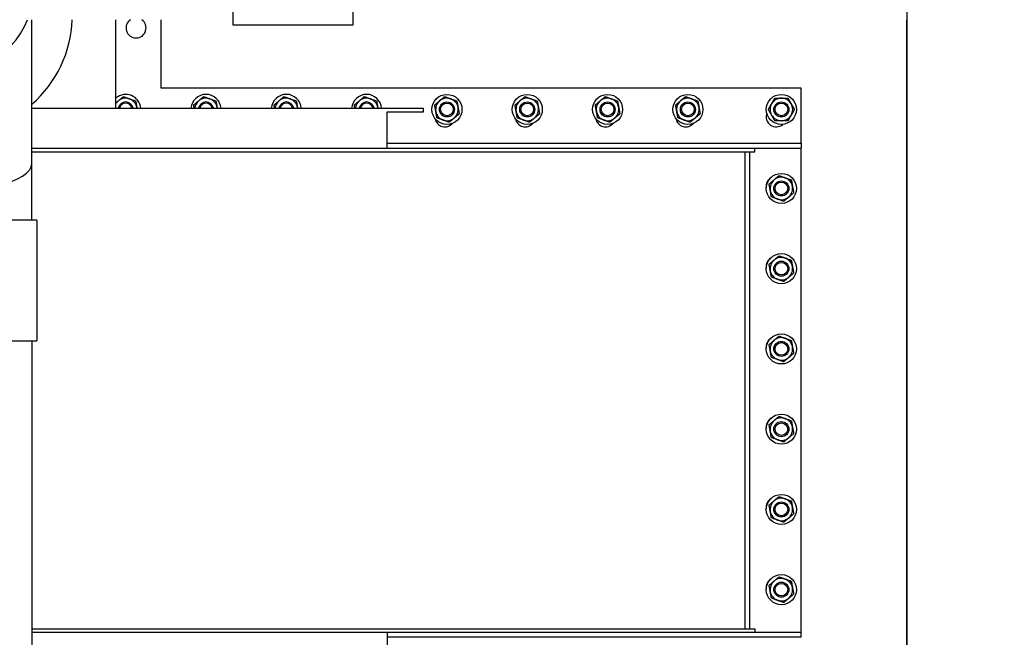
# Model space of a CAD drawing. Header units: inches. Extents: x 36 to 1719, y -84 to 1122.
# Tile 478 of 550: x 705 to 754, y 794 to 825. Entities that reach past the tile are written whole.
import ezdxf

# ---------------------------------------------------------------- set-up
doc = ezdxf.new("R2010")
doc.units = ezdxf.units.IN
doc.header["$LTSCALE"] = 48
doc.header["$MEASUREMENT"] = 0
doc.layers.add('Dimension (ANSI)', color=7, linetype='Continuous', lineweight=25)
doc.layers.add('Visible (ANSI)', color=7, linetype='Continuous', lineweight=30)
doc.styles.add('Note Text (ANSI)', font='tahoma.ttf')
doc.dimstyles.new('Architectural (ANSI)', dxfattribs={"dimscale": 48, "dimtxt": 0.125, "dimasz": 0.098425, "dimexe": 0.125, "dimexo": 0.0625, "dimgap": 0.031496, "dimtad": 0, "dimtih": 1, "dimtoh": 1, "dimdec": 4, "dimrnd": 1e-08, "dimzin": 3, "dimdsep": 46, "dimlunit": 4, "dimtxsty": 'Note Text (ANSI)', "dimcen": 0.09, "dimdle": 0.393701, "dimclrd": 256, "dimclre": 256, "dimclrt": 256, "dimadec": 0, "dimazin": 3, "dimtfac": 0.96, "dimtofl": 0, "dimtmove": 0, "dimatfit": 3, "dimfxl": 1, "dimfrac": 2, "dimtolj": 1, "dimtzin": 12, "dimlwd": -1, "dimlwe": -1, "dimarcsym": 0})

# ---------------------------------------------------------------- blocks, each defined once
blk = doc.blocks.new('*D15')
at = {"layer": 'Defpoints', "color": 0, "transparency": 16777216}
for p in [(1025.918, 851.171), (748.918, 837.215), (1025.918, 740.031)]:
    blk.add_point(p, dxfattribs=at)
at = {"layer": 'Dimension (ANSI)', "transparency": 16777216}
for p, q in [((1025.918, 848.171), (1025.918, 734.031)), ((748.918, 834.215), (748.918, 734.031)), ((753.642, 740.031), (875.572, 740.031)), ((1021.193, 740.031), (899.263, 740.031))]:
    blk.add_line(p, q, dxfattribs=at)
for points in [[(753.642, 740.818), (753.642, 739.243), (748.918, 740.031)], [(1021.193, 740.818), (1021.193, 739.243), (1025.918, 740.031)]]:
    blk.add_solid(points, dxfattribs=at)
at = {"layer": 'Dimension (ANSI)', "transparency": 16777216, "insert": (877.084, 743.156), "char_height": 6, "attachment_point": 1, "style": 'Note Text (ANSI)'}
blk.add_mtext('\\A1;23\'-1"', dxfattribs=at)
blk = doc.blocks.new('*D22')
at = {"layer": 'Defpoints', "color": 0, "transparency": 16777216}
for p in [(711.014, 998.553), (618.741, 762.991), (748.918, 762.991)]:
    blk.add_point(p, dxfattribs=at)
at = {"layer": 'Dimension (ANSI)', "transparency": 16777216}
for p, q in [((708.014, 998.553), (612.741, 998.553)), ((618.741, 993.828), (618.741, 898.072)), ((618.741, 767.716), (618.741, 887.473)), ((745.918, 762.991), (612.741, 762.991))]:
    blk.add_line(p, q, dxfattribs=at)
for points in [[(617.953, 993.828), (619.528, 993.828), (618.741, 998.553)], [(617.953, 767.716), (619.528, 767.716), (618.741, 762.991)]]:
    blk.add_solid(points, dxfattribs=at)
at = {"layer": 'Dimension (ANSI)', "transparency": 16777216, "insert": (599.018, 896.56), "char_height": 6, "attachment_point": 1, "style": 'Note Text (ANSI)'}
blk.add_mtext('\\A1;19\'-7 9/16"', dxfattribs=at)

msp = doc.modelspace()

# ---------------------------------------------------------------- linework, layer by layer
at = {"layer": 'Visible (ANSI)'}
for p, q in [((715.34068, 837.4654), (715.34068, 824.9654)), ((721.34068, 824.9654), (721.34068, 837.4654)), ((705.34068, 818.03848), (705.34068, 825.2154)), ((709.52818, 820.8039), (709.52818, 825.2154)), ((711.77818, 821.8039), (711.77818, 825.2154)), ((715.34068, 824.9654), (721.34068, 824.9654)), ((748.91768, 762.9914), (748.91768, 825.2154)), ((743.66138, 821.8039), (711.77818, 821.8039)), ((743.66138, 819.0539), (743.66138, 821.8039)), ((705.34068, 820.8039), (724.84068, 820.8039)), ((723.02818, 820.6164), (724.84068, 820.6164)), ((723.02818, 818.8039), (723.02818, 820.6164)), ((724.84068, 820.6164), (724.84068, 820.8039)), ((723.02818, 819.0539), (743.66138, 819.0539)), ((743.66138, 819.0539), (743.66138, 818.8039)), ((705.34068, 818.8039), (741.22178, 818.8039)), ((705.34068, 818.6246), (741.22178, 818.6246)), ((740.84068, 818.6246), (740.84068, 794.8582)), ((741.09068, 794.8582), (741.09068, 818.6246)), ((741.22178, 818.8039), (741.34068, 818.8039)), ((741.22178, 818.6246), (741.34068, 818.6246)), ((741.34068, 818.6246), (741.34068, 818.8039)), ((741.34068, 818.8039), (743.66138, 818.8039)), ((743.66138, 794.6789), (743.66138, 818.8039)), ((705.34068, 815.2154), (705.34068, 818.03848)), ((705.59068, 815.2154), (693.09068, 815.2154)), ((705.59068, 815.2154), (705.59068, 809.2154)), ((693.09068, 809.2154), (705.59068, 809.2154)), ((705.34067, 809.2154), (705.34067, 790.5444)), ((705.34067, 794.8582), (741.22178, 794.8582)), ((705.34067, 794.6789), (741.22178, 794.6789)), ((723.02818, 794.6789), (723.02818, 792.8664)), ((743.66138, 794.4289), (723.02818, 794.4289)), ((741.22178, 794.8582), (741.34068, 794.8582)), ((741.22178, 794.6789), (741.34068, 794.6789)), ((741.34068, 794.8582), (741.34068, 794.6789)), ((741.34068, 794.6789), (743.66138, 794.6789)), ((743.66138, 794.4289), (743.66138, 794.6789))]:
    msp.add_line(p, q, dxfattribs=at)
for centre, radius in [((726.01143, 820.7414), 0.75), ((730.01143, 820.7414), 0.75), ((734.01143, 820.7414), 0.75), ((738.01143, 820.7414), 0.75), ((742.66768, 820.7414), 0.75), ((726.01143, 820.7414), 0.37513), ((726.01143, 820.7414), 0.375), ((726.01143, 820.7414), 0.31366), ((730.01143, 820.7414), 0.37513), ((730.01143, 820.7414), 0.375), ((730.01143, 820.7414), 0.31366), ((734.01143, 820.7414), 0.37513), ((734.01143, 820.7414), 0.375), ((734.01143, 820.7414), 0.31366), ((738.01143, 820.7414), 0.37513), ((738.01143, 820.7414), 0.375), ((738.01143, 820.7414), 0.31366), ((742.66768, 820.7414), 0.37513), ((742.66768, 820.7414), 0.375), ((742.66768, 820.7414), 0.31366), ((742.66768, 816.8039), 0.75), ((742.66768, 816.8039), 0.37513), ((742.66768, 816.8039), 0.375), ((742.66768, 816.8039), 0.31366), ((742.66768, 812.8039), 0.75), ((742.66768, 812.8039), 0.37513), ((742.66768, 812.8039), 0.375), ((742.66768, 812.8039), 0.31366), ((742.66768, 808.8039), 0.75), ((742.66768, 808.8039), 0.37513), ((742.66768, 808.8039), 0.375), ((742.66768, 808.8039), 0.31366), ((742.66768, 804.8039), 0.75), ((742.66768, 804.8039), 0.37513), ((742.66768, 804.8039), 0.375), ((742.66768, 804.8039), 0.31366), ((742.66768, 800.8039), 0.75), ((742.66768, 800.8039), 0.37513), ((742.66768, 800.8039), 0.375), ((742.66768, 800.8039), 0.31366), ((742.66768, 796.8039), 0.75), ((742.66768, 796.8039), 0.37513), ((742.66768, 796.8039), 0.375), ((742.66768, 796.8039), 0.31366)]:
    msp.add_circle(centre, radius, dxfattribs=at)
for centre, radius, start, end in [((701.51665, 825.39998), 5.82669, 311.017927, 358.184614), ((710.52818, 824.8039), 0.5, 124.613757, 55.386243), ((710.01143, 820.7414), 0.75, 4.780192, 130.115709), ((714.01143, 820.7414), 0.75, 4.780192, 175.219808), ((718.01143, 820.7414), 0.75, 4.780192, 175.219808), ((722.01143, 820.7414), 0.75, 4.780192, 175.219808), ((710.01143, 820.7414), 0.5625, 130.16068, 149.216925), ((710.01143, 820.7414), 0.37513, 9.5908, 170.4092), ((710.01143, 820.7414), 0.375, 9.594068, 170.405932), ((710.01143, 820.7414), 0.5625, 70.16068, 130.16068), ((710.01143, 820.7414), 0.31366, 11.493895, 168.506105), ((710.01143, 820.7414), 0.5625, 10.16068, 70.16068), ((714.01143, 820.7414), 0.5625, 130.16068, 173.62063), ((714.01143, 820.7414), 0.37513, 9.5908, 170.4092), ((714.01143, 820.7414), 0.375, 9.594068, 170.405932), ((714.01143, 820.7414), 0.5625, 70.16068, 130.16068), ((714.01143, 820.7414), 0.31366, 11.493895, 168.506105), ((714.01143, 820.7414), 0.5625, 10.16068, 70.16068), ((718.01143, 820.7414), 0.5625, 130.16068, 173.62063), ((718.01143, 820.7414), 0.37513, 9.5908, 170.4092), ((718.01143, 820.7414), 0.375, 9.594068, 170.405932), ((718.01143, 820.7414), 0.5625, 70.16068, 130.16068), ((718.01143, 820.7414), 0.31366, 11.493895, 168.506105), ((718.01143, 820.7414), 0.5625, 10.16068, 70.16068), ((722.01143, 820.7414), 0.5625, 130.16068, 173.62063), ((722.01143, 820.7414), 0.37513, 9.5908, 170.4092), ((722.01143, 820.7414), 0.375, 9.594068, 170.405932), ((722.01143, 820.7414), 0.5625, 70.16068, 130.16068), ((722.01143, 820.7414), 0.31366, 11.493895, 168.506105), ((722.01143, 820.7414), 0.5625, 10.16068, 70.16068), ((726.01143, 820.7414), 0.5625, 130.16068, 190.16068), ((726.01143, 820.7414), 0.5625, 70.16068, 130.16068), ((726.01143, 820.7414), 0.5625, 10.16068, 70.16068), ((730.01143, 820.7414), 0.5625, 130.16068, 190.16068), ((730.01143, 820.7414), 0.5625, 70.16068, 130.16068), ((730.01143, 820.7414), 0.5625, 10.16068, 70.16068), ((734.01143, 820.7414), 0.5625, 130.16068, 190.16068), ((734.01143, 820.7414), 0.5625, 70.16068, 130.16068), ((734.01143, 820.7414), 0.5625, 10.16068, 70.16068), ((738.01143, 820.7414), 0.5625, 130.16068, 190.16068), ((738.01143, 820.7414), 0.5625, 70.16068, 130.16068), ((738.01143, 820.7414), 0.5625, 10.16068, 70.16068), ((742.66768, 820.7414), 0.5625, 150, 210), ((742.66768, 820.7414), 0.5625, 90, 150), ((742.66768, 820.7414), 0.5625, 30, 90), ((742.66768, 820.7414), 0.5625, 330, 30), ((710.01143, 820.7414), 0.5625, 6.37937, 10.16068), ((714.01143, 820.7414), 0.5625, 6.37937, 10.16068), ((718.01143, 820.7414), 0.5625, 6.37937, 10.16068), ((722.01143, 820.7414), 0.5625, 6.37937, 10.16068), ((726.01143, 820.7414), 0.5625, 190.16068, 250.16068), ((726.01143, 820.7414), 0.5625, 310.16068, 10.16068), ((730.01143, 820.7414), 0.5625, 190.16068, 250.16068), ((730.01143, 820.7414), 0.5625, 310.16068, 10.16068), ((734.01143, 820.7414), 0.5625, 190.16068, 250.16068), ((734.01143, 820.7414), 0.5625, 310.16068, 10.16068), ((738.01143, 820.7414), 0.5625, 190.16068, 250.16068), ((738.01143, 820.7414), 0.5625, 310.16068, 10.16068), ((742.41138, 820.3746), 0.5, 159.58663, 310.525835), ((742.66768, 820.7414), 0.5625, 210, 270), ((742.66768, 820.7414), 0.5625, 270, 330), ((725.91138, 820.3746), 0.5, 190.957531, 318.528266), ((726.01143, 820.7414), 0.5625, 250.16068, 310.16068), ((729.91138, 820.3746), 0.5, 190.957531, 318.528266), ((730.01143, 820.7414), 0.5625, 250.16068, 310.16068), ((733.91138, 820.3746), 0.5, 190.957531, 318.528266), ((734.01143, 820.7414), 0.5625, 250.16068, 310.16068), ((737.91138, 820.3746), 0.5, 190.957531, 318.528266), ((738.01143, 820.7414), 0.5625, 250.16068, 310.16068), ((742.41138, 816.9207), 0.5, 121.377717, 189.62326), ((742.66768, 816.8039), 0.5625, 130.16068, 190.16068), ((742.66768, 816.8039), 0.5625, 70.16068, 130.16068), ((742.66768, 816.8039), 0.5625, 10.16068, 70.16068), ((742.66768, 816.8039), 0.5625, 190.16068, 250.16068), ((742.66768, 816.8039), 0.5625, 310.16068, 10.16068), ((742.66768, 816.8039), 0.5625, 250.16068, 310.16068), ((742.41138, 812.9207), 0.5, 121.377717, 189.62326), ((742.66768, 812.8039), 0.5625, 130.16068, 190.16068), ((742.66768, 812.8039), 0.5625, 70.16068, 130.16068), ((742.66768, 812.8039), 0.5625, 10.16068, 70.16068), ((742.66768, 812.8039), 0.5625, 190.16068, 250.16068), ((742.66768, 812.8039), 0.5625, 310.16068, 10.16068), ((742.66768, 812.8039), 0.5625, 250.16068, 310.16068), ((742.41138, 808.9207), 0.5, 121.377717, 189.62326), ((742.66768, 808.8039), 0.5625, 130.16068, 190.16068), ((742.66768, 808.8039), 0.5625, 70.16068, 130.16068), ((742.66768, 808.8039), 0.5625, 10.16068, 70.16068), ((742.66768, 808.8039), 0.5625, 190.16068, 250.16068), ((742.66768, 808.8039), 0.5625, 310.16068, 10.16068), ((742.66768, 808.8039), 0.5625, 250.16068, 310.16068), ((742.41138, 804.9207), 0.5, 121.377717, 189.62326), ((742.66768, 804.8039), 0.5625, 130.16068, 190.16068), ((742.66768, 804.8039), 0.5625, 70.16068, 130.16068), ((742.66768, 804.8039), 0.5625, 10.16068, 70.16068), ((742.66768, 804.8039), 0.5625, 310.16068, 10.16068), ((742.66768, 804.8039), 0.5625, 190.16068, 250.16068), ((742.66768, 804.8039), 0.5625, 250.16068, 310.16068), ((742.41138, 800.9207), 0.5, 121.377717, 189.62326), ((742.66768, 800.8039), 0.5625, 70.16068, 130.16068), ((742.66768, 800.8039), 0.5625, 10.16068, 70.16068), ((742.66768, 800.8039), 0.5625, 130.16068, 190.16068), ((742.66768, 800.8039), 0.5625, 310.16068, 10.16068), ((742.66768, 800.8039), 0.5625, 190.16068, 250.16068), ((742.66768, 800.8039), 0.5625, 250.16068, 310.16068), ((742.66768, 796.8039), 0.5625, 70.16068, 130.16068), ((742.41138, 796.9207), 0.5, 121.377717, 189.62326), ((742.66768, 796.8039), 0.5625, 130.16068, 190.16068), ((742.66768, 796.8039), 0.5625, 10.16068, 70.16068), ((742.66768, 796.8039), 0.5625, 310.16068, 10.16068), ((742.66768, 796.8039), 0.5625, 190.16068, 250.16068), ((742.66768, 796.8039), 0.5625, 250.16068, 310.16068)]:
    msp.add_arc(centre, radius, start, end, dxfattribs=at)
for centre, ratio, end_param in [((699.34068, 826.39231), 0.73205081, 6.01192155), ((699.34068, 826.39231), 0.73205081, 6.01192155), ((699.34068, 818.03848), 0.26794919, 6.28318531), ((699.34068, 818.03848), 0.26794919, 6.28318531)]:
    msp.add_ellipse(centre, major_axis=(6, 0), ratio=ratio, start_param=4.71759734, end_param=end_param, dxfattribs=at)
for points, weights in [([(709.52818, 821.06961), (709.58956, 821.12141), (709.64866, 821.17128)], [1.01897635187, 1.01912010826, 1]), ([(709.64866, 821.17128), (709.76384, 821.26849), (709.89685, 821.38073)], [1, 1.0379548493, 1]), ([(709.89685, 821.38073), (710.06056, 821.32166), (710.20234, 821.27051)], [1, 1.0379548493, 1]), ([(710.20234, 821.27051), (710.34411, 821.21936), (710.50782, 821.16029)], [1, 1.0379548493, 1]), ([(710.50782, 821.16029), (710.53852, 820.98899), (710.56511, 820.84063)], [1, 1.0379548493, 1]), ([(713.40046, 820.96183), (713.53347, 821.07408), (713.64866, 821.17128)], [1, 1.0379548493, 1]), ([(713.42877, 820.8039), (713.41534, 820.87881), (713.40046, 820.96183)], [1.01893136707, 1.01804251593, 1]), ([(713.64866, 821.17128), (713.76384, 821.26849), (713.89685, 821.38073)], [1, 1.0379548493, 1]), ([(713.89685, 821.38073), (714.06056, 821.32166), (714.20234, 821.27051)], [1, 1.0379548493, 1]), ([(714.20234, 821.27051), (714.34411, 821.21936), (714.50782, 821.16029)], [1, 1.0379548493, 1]), ([(714.50782, 821.16029), (714.53852, 820.98899), (714.56511, 820.84063)], [1, 1.0379548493, 1]), ([(717.40046, 820.96183), (717.53347, 821.07408), (717.64866, 821.17128)], [1, 1.0379548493, 1]), ([(717.42877, 820.8039), (717.41534, 820.87881), (717.40046, 820.96183)], [1.01893136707, 1.01804251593, 1]), ([(717.64866, 821.17128), (717.76384, 821.26849), (717.89685, 821.38073)], [1, 1.0379548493, 1]), ([(717.89685, 821.38073), (718.06056, 821.32166), (718.20234, 821.27051)], [1, 1.0379548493, 1]), ([(718.20234, 821.27051), (718.34411, 821.21936), (718.50782, 821.16029)], [1, 1.0379548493, 1]), ([(718.50782, 821.16029), (718.53852, 820.98899), (718.56511, 820.84063)], [1, 1.0379548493, 1]), ([(721.40046, 820.96183), (721.53347, 821.07408), (721.64866, 821.17128)], [1, 1.0379548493, 1]), ([(721.42877, 820.8039), (721.41534, 820.87881), (721.40046, 820.96183)], [1.01893136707, 1.01804251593, 1]), ([(721.64866, 821.17128), (721.76384, 821.26849), (721.89685, 821.38073)], [1, 1.0379548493, 1]), ([(721.89685, 821.38073), (722.06056, 821.32166), (722.20234, 821.27051)], [1, 1.0379548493, 1]), ([(722.20234, 821.27051), (722.34411, 821.21936), (722.50782, 821.16029)], [1, 1.0379548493, 1]), ([(722.50782, 821.16029), (722.53852, 820.98899), (722.56511, 820.84063)], [1, 1.0379548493, 1]), ([(725.40046, 820.96183), (725.53347, 821.07408), (725.64866, 821.17128)], [1, 1.0379548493, 1]), ([(725.45775, 820.64217), (725.43116, 820.79053), (725.40046, 820.96183)], [1, 1.0379548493, 1]), ([(725.64866, 821.17128), (725.76384, 821.26849), (725.89685, 821.38073)], [1, 1.0379548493, 1]), ([(725.89685, 821.38073), (726.06056, 821.32166), (726.20234, 821.27051)], [1, 1.0379548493, 1]), ([(726.20234, 821.27051), (726.34411, 821.21936), (726.50782, 821.16029)], [1, 1.0379548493, 1]), ([(726.50782, 821.16029), (726.53852, 820.98899), (726.56511, 820.84063)], [1, 1.0379548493, 1]), ([(729.40046, 820.96183), (729.53347, 821.07408), (729.64866, 821.17128)], [1, 1.0379548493, 1]), ([(729.45775, 820.64217), (729.43116, 820.79053), (729.40046, 820.96183)], [1, 1.0379548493, 1]), ([(729.64866, 821.17128), (729.76384, 821.26849), (729.89685, 821.38073)], [1, 1.0379548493, 1]), ([(729.89685, 821.38073), (730.06056, 821.32166), (730.20234, 821.27051)], [1, 1.0379548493, 1]), ([(730.20234, 821.27051), (730.34411, 821.21936), (730.50782, 821.16029)], [1, 1.0379548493, 1]), ([(730.50782, 821.16029), (730.53852, 820.98899), (730.56511, 820.84063)], [1, 1.0379548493, 1]), ([(733.40046, 820.96183), (733.53347, 821.07408), (733.64866, 821.17128)], [1, 1.0379548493, 1]), ([(733.45775, 820.64217), (733.43116, 820.79053), (733.40046, 820.96183)], [1, 1.0379548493, 1]), ([(733.64866, 821.17128), (733.76384, 821.26849), (733.89685, 821.38073)], [1, 1.0379548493, 1]), ([(733.89685, 821.38073), (734.06056, 821.32166), (734.20234, 821.27051)], [1, 1.0379548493, 1]), ([(734.20234, 821.27051), (734.34411, 821.21936), (734.50782, 821.16029)], [1, 1.0379548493, 1]), ([(734.50782, 821.16029), (734.53852, 820.98899), (734.56511, 820.84063)], [1, 1.0379548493, 1]), ([(737.40046, 820.96183), (737.53347, 821.07408), (737.64866, 821.17128)], [1, 1.0379548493, 1]), ([(737.45775, 820.64217), (737.43116, 820.79053), (737.40046, 820.96183)], [1, 1.0379548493, 1]), ([(737.64866, 821.17128), (737.76384, 821.26849), (737.89685, 821.38073)], [1, 1.0379548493, 1]), ([(737.89685, 821.38073), (738.06056, 821.32166), (738.20234, 821.27051)], [1, 1.0379548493, 1]), ([(738.20234, 821.27051), (738.34411, 821.21936), (738.50782, 821.16029)], [1, 1.0379548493, 1]), ([(738.50782, 821.16029), (738.53852, 820.98899), (738.56511, 820.84063)], [1, 1.0379548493, 1]), ([(742.01816, 820.7414), (742.10518, 820.89212), (742.18054, 821.02265)], [1, 1.0379548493, 1]), ([(742.18054, 821.02265), (742.2559, 821.15318), (742.34292, 821.3039)], [1, 1.0379548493, 1]), ([(742.34292, 821.3039), (742.51696, 821.3039), (742.66768, 821.3039)], [1, 1.0379548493, 1]), ([(742.66768, 821.3039), (742.8184, 821.3039), (742.99244, 821.3039)], [1, 1.0379548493, 1]), ([(742.99244, 821.3039), (743.07946, 821.15318), (743.15482, 821.02265)], [1, 1.0379548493, 1]), ([(743.15482, 821.02265), (743.23018, 820.89212), (743.3172, 820.7414)], [1, 1.0379548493, 1]), ([(710.56511, 820.84063), (710.5684, 820.82228), (710.57169, 820.8039)], [1, 1.00454217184, 1.00799719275]), ([(714.56511, 820.84063), (714.5684, 820.82228), (714.57169, 820.8039)], [1, 1.00454217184, 1.00799719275]), ([(718.56511, 820.84063), (718.5684, 820.82228), (718.57169, 820.8039)], [1, 1.00454217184, 1.00799719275]), ([(722.56511, 820.84063), (722.5684, 820.82228), (722.57169, 820.8039)], [1, 1.00454217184, 1.00799719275]), ([(725.51504, 820.3225), (725.48434, 820.49381), (725.45775, 820.64217)], [1, 1.0379548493, 1]), ([(726.6224, 820.52096), (726.48939, 820.40872), (726.37421, 820.31151)], [1, 1.0379548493, 1]), ([(726.56511, 820.84063), (726.5917, 820.69227), (726.6224, 820.52096)], [1, 1.0379548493, 1]), ([(729.51504, 820.3225), (729.48434, 820.49381), (729.45775, 820.64217)], [1, 1.0379548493, 1]), ([(730.6224, 820.52096), (730.48939, 820.40872), (730.37421, 820.31151)], [1, 1.0379548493, 1]), ([(730.56511, 820.84063), (730.5917, 820.69227), (730.6224, 820.52096)], [1, 1.0379548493, 1]), ([(733.51504, 820.3225), (733.48434, 820.49381), (733.45775, 820.64217)], [1, 1.0379548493, 1]), ([(734.6224, 820.52096), (734.48939, 820.40872), (734.37421, 820.31151)], [1, 1.0379548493, 1]), ([(734.56511, 820.84063), (734.5917, 820.69227), (734.6224, 820.52096)], [1, 1.0379548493, 1]), ([(737.51504, 820.3225), (737.48434, 820.49381), (737.45775, 820.64217)], [1, 1.0379548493, 1]), ([(738.6224, 820.52096), (738.48939, 820.40872), (738.37421, 820.31151)], [1, 1.0379548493, 1]), ([(738.56511, 820.84063), (738.5917, 820.69227), (738.6224, 820.52096)], [1, 1.0379548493, 1]), ([(742.18054, 820.46015), (742.10518, 820.59068), (742.01816, 820.7414)], [1, 1.0379548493, 1]), ([(742.34292, 820.1789), (742.2559, 820.32962), (742.18054, 820.46015)], [1, 1.0379548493, 1]), ([(743.15482, 820.46015), (743.07946, 820.32962), (742.99244, 820.1789)], [1, 1.0379548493, 1]), ([(743.3172, 820.7414), (743.23018, 820.59068), (743.15482, 820.46015)], [1, 1.0379548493, 1]), ([(725.82053, 820.21228), (725.67875, 820.26344), (725.51504, 820.3225)], [1, 1.0379548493, 1]), ([(726.12601, 820.10207), (725.9623, 820.16113), (725.82053, 820.21228)], [1, 1.0379548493, 1]), ([(726.37421, 820.31151), (726.25902, 820.21431), (726.12601, 820.10207)], [1, 1.0379548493, 1]), ([(729.82053, 820.21228), (729.67875, 820.26344), (729.51504, 820.3225)], [1, 1.0379548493, 1]), ([(730.12601, 820.10207), (729.9623, 820.16113), (729.82053, 820.21228)], [1, 1.0379548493, 1]), ([(730.37421, 820.31151), (730.25902, 820.21431), (730.12601, 820.10207)], [1, 1.0379548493, 1]), ([(733.82053, 820.21228), (733.67875, 820.26344), (733.51504, 820.3225)], [1, 1.0379548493, 1]), ([(734.12601, 820.10207), (733.9623, 820.16113), (733.82053, 820.21228)], [1, 1.0379548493, 1]), ([(734.37421, 820.31151), (734.25902, 820.21431), (734.12601, 820.10207)], [1, 1.0379548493, 1]), ([(737.82053, 820.21228), (737.67875, 820.26344), (737.51504, 820.3225)], [1, 1.0379548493, 1]), ([(738.12601, 820.10207), (737.9623, 820.16113), (737.82053, 820.21228)], [1, 1.0379548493, 1]), ([(738.37421, 820.31151), (738.25902, 820.21431), (738.12601, 820.10207)], [1, 1.0379548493, 1]), ([(742.66768, 820.1789), (742.51696, 820.1789), (742.34292, 820.1789)], [1, 1.0379548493, 1]), ([(742.99244, 820.1789), (742.8184, 820.1789), (742.66768, 820.1789)], [1, 1.0379548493, 1]), ([(742.05671, 817.02433), (742.18972, 817.13658), (742.30491, 817.23378)], [1, 1.0379548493, 1]), ([(742.114, 816.70467), (742.08741, 816.85303), (742.05671, 817.02433)], [1, 1.0379548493, 1]), ([(742.30491, 817.23378), (742.42009, 817.33099), (742.5531, 817.44323)], [1, 1.0379548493, 1]), ([(742.5531, 817.44323), (742.71681, 817.38416), (742.85859, 817.33301)], [1, 1.0379548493, 1]), ([(742.85859, 817.33301), (743.00036, 817.28186), (743.16407, 817.22279)], [1, 1.0379548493, 1]), ([(743.16407, 817.22279), (743.19477, 817.05149), (743.22136, 816.90313)], [1, 1.0379548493, 1]), ([(742.17129, 816.385), (742.14059, 816.55631), (742.114, 816.70467)], [1, 1.0379548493, 1]), ([(743.27865, 816.58346), (743.14564, 816.47122), (743.03046, 816.37401)], [1, 1.0379548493, 1]), ([(743.22136, 816.90313), (743.24795, 816.75477), (743.27865, 816.58346)], [1, 1.0379548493, 1]), ([(742.47678, 816.27478), (742.335, 816.32594), (742.17129, 816.385)], [1, 1.0379548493, 1]), ([(742.78226, 816.16457), (742.61855, 816.22363), (742.47678, 816.27478)], [1, 1.0379548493, 1]), ([(743.03046, 816.37401), (742.91527, 816.27681), (742.78226, 816.16457)], [1, 1.0379548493, 1]), ([(742.05671, 813.02433), (742.18972, 813.13658), (742.30491, 813.23378)], [1, 1.0379548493, 1]), ([(742.30491, 813.23378), (742.42009, 813.33099), (742.5531, 813.44323)], [1, 1.0379548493, 1]), ([(742.5531, 813.44323), (742.71681, 813.38416), (742.85859, 813.33301)], [1, 1.0379548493, 1]), ([(742.85859, 813.33301), (743.00036, 813.28186), (743.16407, 813.22279)], [1, 1.0379548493, 1]), ([(743.16407, 813.22279), (743.19477, 813.05149), (743.22136, 812.90313)], [1, 1.0379548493, 1]), ([(742.114, 812.70467), (742.08741, 812.85303), (742.05671, 813.02433)], [1, 1.0379548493, 1]), ([(742.17129, 812.385), (742.14059, 812.55631), (742.114, 812.70467)], [1, 1.0379548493, 1]), ([(743.27865, 812.58346), (743.14564, 812.47122), (743.03046, 812.37401)], [1, 1.0379548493, 1]), ([(743.22136, 812.90313), (743.24795, 812.75477), (743.27865, 812.58346)], [1, 1.0379548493, 1]), ([(742.47678, 812.27478), (742.335, 812.32594), (742.17129, 812.385)], [1, 1.0379548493, 1]), ([(742.78226, 812.16457), (742.61855, 812.22363), (742.47678, 812.27478)], [1, 1.0379548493, 1]), ([(743.03046, 812.37401), (742.91527, 812.27681), (742.78226, 812.16457)], [1, 1.0379548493, 1]), ([(742.05671, 809.02433), (742.18972, 809.13658), (742.30491, 809.23378)], [1, 1.0379548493, 1]), ([(742.30491, 809.23378), (742.42009, 809.33099), (742.5531, 809.44323)], [1, 1.0379548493, 1]), ([(742.5531, 809.44323), (742.71681, 809.38416), (742.85859, 809.33301)], [1, 1.0379548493, 1]), ([(742.85859, 809.33301), (743.00036, 809.28186), (743.16407, 809.22279)], [1, 1.0379548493, 1]), ([(743.16407, 809.22279), (743.19477, 809.05149), (743.22136, 808.90313)], [1, 1.0379548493, 1]), ([(742.114, 808.70467), (742.08741, 808.85303), (742.05671, 809.02433)], [1, 1.0379548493, 1]), ([(742.17129, 808.385), (742.14059, 808.55631), (742.114, 808.70467)], [1, 1.0379548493, 1]), ([(743.22136, 808.90313), (743.24795, 808.75477), (743.27865, 808.58346)], [1, 1.0379548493, 1]), ([(742.47678, 808.27478), (742.335, 808.32594), (742.17129, 808.385)], [1, 1.0379548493, 1]), ([(742.78226, 808.16457), (742.61855, 808.22363), (742.47678, 808.27478)], [1, 1.0379548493, 1]), ([(743.03046, 808.37401), (742.91527, 808.27681), (742.78226, 808.16457)], [1, 1.0379548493, 1]), ([(743.27865, 808.58346), (743.14564, 808.47122), (743.03046, 808.37401)], [1, 1.0379548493, 1]), ([(742.05671, 805.02433), (742.18972, 805.13658), (742.30491, 805.23378)], [1, 1.0379548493, 1]), ([(742.30491, 805.23378), (742.42009, 805.33099), (742.5531, 805.44323)], [1, 1.0379548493, 1]), ([(742.5531, 805.44323), (742.71681, 805.38416), (742.85859, 805.33301)], [1, 1.0379548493, 1]), ([(742.85859, 805.33301), (743.00036, 805.28186), (743.16407, 805.22279)], [1, 1.0379548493, 1]), ([(743.16407, 805.22279), (743.19477, 805.05149), (743.22136, 804.90313)], [1, 1.0379548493, 1]), ([(742.114, 804.70467), (742.08741, 804.85303), (742.05671, 805.02433)], [1, 1.0379548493, 1]), ([(743.22136, 804.90313), (743.24795, 804.75477), (743.27865, 804.58346)], [1, 1.0379548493, 1]), ([(742.17129, 804.385), (742.14059, 804.55631), (742.114, 804.70467)], [1, 1.0379548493, 1]), ([(742.47678, 804.27478), (742.335, 804.32594), (742.17129, 804.385)], [1, 1.0379548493, 1]), ([(742.78226, 804.16457), (742.61855, 804.22363), (742.47678, 804.27478)], [1, 1.0379548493, 1]), ([(743.03046, 804.37401), (742.91527, 804.27681), (742.78226, 804.16457)], [1, 1.0379548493, 1]), ([(743.27865, 804.58346), (743.14564, 804.47122), (743.03046, 804.37401)], [1, 1.0379548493, 1]), ([(742.30491, 801.23378), (742.42009, 801.33099), (742.5531, 801.44323)], [1, 1.0379548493, 1]), ([(742.5531, 801.44323), (742.71681, 801.38416), (742.85859, 801.33301)], [1, 1.0379548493, 1]), ([(742.85859, 801.33301), (743.00036, 801.28186), (743.16407, 801.22279)], [1, 1.0379548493, 1]), ([(742.05671, 801.02433), (742.18972, 801.13658), (742.30491, 801.23378)], [1, 1.0379548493, 1]), ([(742.114, 800.70467), (742.08741, 800.85303), (742.05671, 801.02433)], [1, 1.0379548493, 1]), ([(743.16407, 801.22279), (743.19477, 801.05149), (743.22136, 800.90313)], [1, 1.0379548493, 1]), ([(743.22136, 800.90313), (743.24795, 800.75477), (743.27865, 800.58346)], [1, 1.0379548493, 1]), ([(742.17129, 800.385), (742.14059, 800.55631), (742.114, 800.70467)], [1, 1.0379548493, 1]), ([(742.47678, 800.27478), (742.335, 800.32594), (742.17129, 800.385)], [1, 1.0379548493, 1]), ([(743.03046, 800.37401), (742.91527, 800.27681), (742.78226, 800.16457)], [1, 1.0379548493, 1]), ([(743.27865, 800.58346), (743.14564, 800.47122), (743.03046, 800.37401)], [1, 1.0379548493, 1]), ([(742.78226, 800.16457), (742.61855, 800.22363), (742.47678, 800.27478)], [1, 1.0379548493, 1]), ([(742.30491, 797.23378), (742.42009, 797.33099), (742.5531, 797.44323)], [1, 1.0379548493, 1]), ([(742.5531, 797.44323), (742.71681, 797.38416), (742.85859, 797.33301)], [1, 1.0379548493, 1]), ([(742.05671, 797.02433), (742.18972, 797.13658), (742.30491, 797.23378)], [1, 1.0379548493, 1]), ([(742.114, 796.70467), (742.08741, 796.85303), (742.05671, 797.02433)], [1, 1.0379548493, 1]), ([(742.85859, 797.33301), (743.00036, 797.28186), (743.16407, 797.22279)], [1, 1.0379548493, 1]), ([(743.16407, 797.22279), (743.19477, 797.05149), (743.22136, 796.90313)], [1, 1.0379548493, 1]), ([(743.22136, 796.90313), (743.24795, 796.75477), (743.27865, 796.58346)], [1, 1.0379548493, 1]), ([(742.17129, 796.385), (742.14059, 796.55631), (742.114, 796.70467)], [1, 1.0379548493, 1]), ([(742.47678, 796.27478), (742.335, 796.32594), (742.17129, 796.385)], [1, 1.0379548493, 1]), ([(743.27865, 796.58346), (743.14564, 796.47122), (743.03046, 796.37401)], [1, 1.0379548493, 1]), ([(742.78226, 796.16457), (742.61855, 796.22363), (742.47678, 796.27478)], [1, 1.0379548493, 1]), ([(743.03046, 796.37401), (742.91527, 796.27681), (742.78226, 796.16457)], [1, 1.0379548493, 1])]:
    msp.add_rational_spline(points, weights, degree=2, dxfattribs=at)

# ---------------------------------------------------------------- dimensions: what is measured, and where the dimension line sits
at = {"layer": 'Dimension (ANSI)'}
dim = msp.add_linear_dim(base=(618.7408, 762.9914), p1=(711.01418, 998.5529), p2=(748.91768, 762.9914), angle=270, dimstyle='Architectural (ANSI)', override={"dimgap": 0.031496, "dimdec": 4, "dimlfac": 1, "dimtol": 0, "dimlim": 0, "dimtp": 0, "dimtm": 0, "dimtdec": 2, "dimatfit": 1}, dxfattribs=at)
dim.commit()
dim.dimension.update_dxf_attribs({"geometry": '*D22', "text_midpoint": (618.7408, 892.77215), "dimtype": 160})
dim = msp.add_linear_dim(base=(1025.91768, 740.03077), p1=(748.91768, 837.2154), p2=(1025.91768, 851.17131), dimstyle='Architectural (ANSI)', override={"dimgap": 0.031496, "dimtih": 0, "dimtoh": 0, "dimdec": 4, "dimlfac": 1, "dimtol": 0, "dimlim": 0, "dimtp": 0, "dimtm": 0, "dimtdec": 2, "dimatfit": 1}, dxfattribs=at)
dim.commit()
dim.dimension.update_dxf_attribs({"geometry": '*D15', "text_midpoint": (887.41768, 740.03077), "dimtype": 160})

doc.saveas('drawing.dxf')
